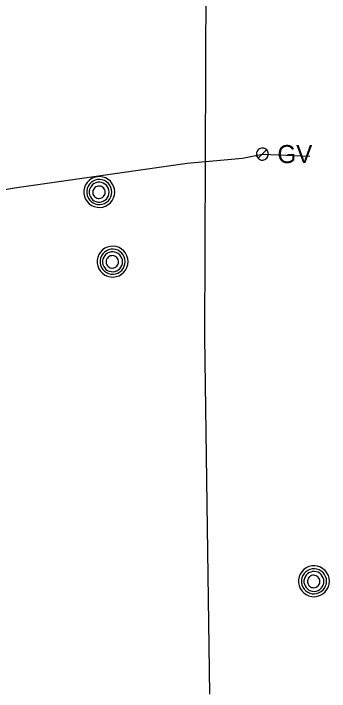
# Model space of a CAD drawing. Extents: x 600849 to 606371, y 330010 to 403088.
# Drawn here: x 602113.5 to 602181, y 368533.5 to 368678.2 of the extents above; entities that cross this region are included whole.
import ezdxf

# ---------------------------------------------------------------- set-up
doc = ezdxf.new("R2010")
doc.units = 0
for name, color, linetype in [('E_UTL_G', 7, 'Continuous'), ('E_UTL_G_UG', 7, 'Continuous'), ('E_UTL_MH', 7, 'Continuous'), ('E_UTL_W_UG', 7, 'Continuous')]:
    doc.layers.add(name, color=color, linetype=linetype)

msp = doc.modelspace()

# ---------------------------------------------------------------- linework, layer by layer
at = {"layer": 'E_UTL_G'}
for points in [[(602167.94, 368648.17), (602167.92, 368648.42), (602167.85, 368648.65), (602167.74, 368648.87), (602167.59, 368649.06), (602167.41, 368649.22), (602167.19, 368649.34), (602166.96, 368649.42), (602166.72, 368649.46), (602166.48, 368649.44), (602166.24, 368649.39), (602166.02, 368649.29), (602165.82, 368649.14), (602165.65, 368648.97), (602165.52, 368648.76), (602165.43, 368648.54), (602165.38, 368648.3), (602165.38, 368648.05), (602165.43, 368647.81), (602165.52, 368647.59), (602165.65, 368647.38), (602165.82, 368647.2), (602166.02, 368647.06), (602166.24, 368646.96), (602166.48, 368646.9), (602166.72, 368646.89), (602166.96, 368646.93), (602167.19, 368647.01), (602167.41, 368647.13), (602167.59, 368647.29), (602167.74, 368647.48), (602167.85, 368647.7), (602167.92, 368647.93), (602167.94, 368648.17)], [(602165.75, 368647.27), (602167.57, 368649.08)]]:
    msp.add_lwpolyline(points, dxfattribs=at)
at = {"layer": 'E_UTL_G_UG'}
msp.add_lwpolyline([(602041.8, 368635.67), (602053.93, 368636.01), (602074.33, 368636.93), (602101.06, 368638.73), (602113.77, 368640.96), (602150.58, 368646.23), (602162.42, 368647.27), (602166.66, 368648.17), (602176.81, 368647.72)], dxfattribs=at)
at = {"layer": 'E_UTL_MH'}
for points in [[(602135.13, 368640.07), (602135.07, 368640.69), (602134.89, 368641.29), (602134.6, 368641.85), (602134.21, 368642.35), (602133.74, 368642.76), (602133.2, 368643.07), (602132.6, 368643.27), (602131.98, 368643.36), (602131.36, 368643.33), (602130.75, 368643.19), (602130.18, 368642.93), (602129.67, 368642.56), (602129.23, 368642.11), (602128.89, 368641.58), (602128.66, 368641), (602128.54, 368640.38), (602128.54, 368639.75), (602128.66, 368639.14), (602128.89, 368638.56), (602129.23, 368638.03), (602129.67, 368637.57), (602130.18, 368637.21), (602130.75, 368636.95), (602131.36, 368636.8), (602131.98, 368636.77), (602132.6, 368636.86), (602133.2, 368637.07), (602133.74, 368637.38), (602134.21, 368637.79), (602134.6, 368638.28), (602134.89, 368638.84), (602135.07, 368639.44), (602135.13, 368640.07)], [(602134.51, 368640.06), (602134.46, 368640.57), (602134.32, 368641.06), (602134.09, 368641.51), (602133.77, 368641.91), (602133.39, 368642.24), (602132.95, 368642.5), (602132.47, 368642.66), (602131.96, 368642.74), (602131.45, 368642.71), (602130.96, 368642.59), (602130.5, 368642.38), (602130.08, 368642.09), (602129.73, 368641.72), (602129.46, 368641.29), (602129.27, 368640.82), (602129.17, 368640.32), (602129.17, 368639.81), (602129.27, 368639.31), (602129.46, 368638.84), (602129.73, 368638.41), (602130.08, 368638.04), (602130.5, 368637.75), (602130.96, 368637.53), (602131.45, 368637.41), (602131.96, 368637.39), (602132.47, 368637.46), (602132.95, 368637.63), (602133.39, 368637.88), (602133.77, 368638.22), (602134.09, 368638.62), (602134.32, 368639.07), (602134.46, 368639.56), (602134.51, 368640.06)], [(602133.95, 368640.03), (602133.91, 368640.44), (602133.8, 368640.83), (602133.61, 368641.19), (602133.36, 368641.5), (602133.05, 368641.77), (602132.7, 368641.97), (602132.32, 368642.1), (602131.92, 368642.16), (602131.52, 368642.14), (602131.12, 368642.05), (602130.75, 368641.88), (602130.42, 368641.64), (602130.15, 368641.35), (602129.93, 368641.01), (602129.78, 368640.63), (602129.7, 368640.24), (602129.7, 368639.83), (602129.78, 368639.44), (602129.93, 368639.06), (602130.15, 368638.72), (602130.42, 368638.43), (602130.75, 368638.19), (602131.12, 368638.02), (602131.52, 368637.93), (602131.92, 368637.91), (602132.32, 368637.97), (602132.7, 368638.1), (602133.05, 368638.3), (602133.36, 368638.57), (602133.61, 368638.88), (602133.8, 368639.24), (602133.91, 368639.63), (602133.95, 368640.03)], [(602133.09, 368640.02), (602133.07, 368640.27), (602133, 368640.51), (602132.88, 368640.74), (602132.72, 368640.94), (602132.53, 368641.1), (602132.31, 368641.23), (602132.07, 368641.31), (602131.82, 368641.35), (602131.57, 368641.34), (602131.32, 368641.28), (602131.09, 368641.17), (602130.89, 368641.03), (602130.71, 368640.84), (602130.58, 368640.63), (602130.48, 368640.39), (602130.43, 368640.15), (602130.43, 368639.89), (602130.48, 368639.64), (602130.58, 368639.41), (602130.71, 368639.2), (602130.89, 368639.01), (602131.09, 368638.87), (602131.32, 368638.76), (602131.57, 368638.7), (602131.82, 368638.69), (602132.07, 368638.73), (602132.31, 368638.81), (602132.53, 368638.93), (602132.72, 368639.1), (602132.88, 368639.3), (602133, 368639.52), (602133.07, 368639.77), (602133.09, 368640.02)], [(602137.98, 368625.21), (602137.92, 368625.83), (602137.74, 368626.43), (602137.45, 368626.99), (602137.06, 368627.48), (602136.59, 368627.89), (602136.05, 368628.21), (602135.45, 368628.41), (602134.83, 368628.5), (602134.21, 368628.47), (602133.6, 368628.32), (602133.03, 368628.06), (602132.52, 368627.7), (602132.08, 368627.25), (602131.74, 368626.72), (602131.51, 368626.14), (602131.39, 368625.52), (602131.39, 368624.89), (602131.51, 368624.28), (602131.74, 368623.69), (602132.08, 368623.17), (602132.52, 368622.71), (602133.03, 368622.35), (602133.6, 368622.09), (602134.21, 368621.94), (602134.83, 368621.91), (602135.45, 368622), (602136.05, 368622.2), (602136.59, 368622.52), (602137.06, 368622.93), (602137.45, 368623.42), (602137.74, 368623.98), (602137.92, 368624.58), (602137.98, 368625.21)], [(602137.36, 368625.2), (602137.31, 368625.71), (602137.17, 368626.2), (602136.94, 368626.65), (602136.62, 368627.05), (602136.24, 368627.38), (602135.8, 368627.64), (602135.32, 368627.8), (602134.81, 368627.88), (602134.3, 368627.85), (602133.81, 368627.73), (602133.35, 368627.52), (602132.93, 368627.22), (602132.58, 368626.86), (602132.31, 368626.43), (602132.12, 368625.96), (602132.02, 368625.46), (602132.02, 368624.95), (602132.12, 368624.45), (602132.31, 368623.97), (602132.58, 368623.55), (602132.93, 368623.18), (602133.35, 368622.88), (602133.81, 368622.67), (602134.3, 368622.55), (602134.81, 368622.53), (602135.32, 368622.6), (602135.8, 368622.77), (602136.24, 368623.02), (602136.62, 368623.35), (602136.94, 368623.75), (602137.17, 368624.21), (602137.31, 368624.69), (602137.36, 368625.2)], [(602136.8, 368625.17), (602136.76, 368625.58), (602136.65, 368625.96), (602136.46, 368626.32), (602136.21, 368626.64), (602135.9, 368626.91), (602135.55, 368627.11), (602135.17, 368627.24), (602134.77, 368627.3), (602134.37, 368627.28), (602133.97, 368627.18), (602133.6, 368627.02), (602133.27, 368626.78), (602133, 368626.49), (602132.78, 368626.15), (602132.63, 368625.77), (602132.55, 368625.38), (602132.55, 368624.97), (602132.63, 368624.57), (602132.78, 368624.2), (602133, 368623.86), (602133.27, 368623.56), (602133.6, 368623.33), (602133.97, 368623.16), (602134.37, 368623.07), (602134.77, 368623.05), (602135.17, 368623.1), (602135.55, 368623.24), (602135.9, 368623.44), (602136.21, 368623.7), (602136.46, 368624.02), (602136.65, 368624.38), (602136.76, 368624.77), (602136.8, 368625.17)], [(602135.94, 368625.16), (602135.92, 368625.41), (602135.85, 368625.65), (602135.73, 368625.88), (602135.57, 368626.08), (602135.38, 368626.24), (602135.16, 368626.37), (602134.92, 368626.45), (602134.67, 368626.49), (602134.42, 368626.48), (602134.17, 368626.42), (602133.94, 368626.31), (602133.74, 368626.16), (602133.56, 368625.98), (602133.43, 368625.77), (602133.33, 368625.53), (602133.28, 368625.28), (602133.28, 368625.03), (602133.33, 368624.78), (602133.43, 368624.55), (602133.56, 368624.33), (602133.74, 368624.15), (602133.94, 368624), (602134.17, 368623.9), (602134.42, 368623.84), (602134.67, 368623.83), (602134.92, 368623.86), (602135.16, 368623.95), (602135.38, 368624.07), (602135.57, 368624.24), (602135.73, 368624.44), (602135.85, 368624.66), (602135.92, 368624.91), (602135.94, 368625.16)], [(602180.97, 368556.98), (602180.91, 368557.6), (602180.74, 368558.2), (602180.45, 368558.76), (602180.06, 368559.25), (602179.59, 368559.66), (602179.04, 368559.98), (602178.45, 368560.18), (602177.83, 368560.27), (602177.2, 368560.24), (602176.59, 368560.09), (602176.02, 368559.83), (602175.51, 368559.47), (602175.08, 368559.01), (602174.74, 368558.49), (602174.51, 368557.9), (602174.39, 368557.29), (602174.39, 368556.66), (602174.51, 368556.05), (602174.74, 368555.46), (602175.08, 368554.94), (602175.51, 368554.48), (602176.02, 368554.12), (602176.59, 368553.86), (602177.2, 368553.71), (602177.83, 368553.68), (602178.45, 368553.77), (602179.04, 368553.97), (602179.59, 368554.29), (602180.06, 368554.7), (602180.45, 368555.19), (602180.74, 368555.75), (602180.91, 368556.35), (602180.97, 368556.98)], [(602180.36, 368556.97), (602180.31, 368557.48), (602180.16, 368557.97), (602179.93, 368558.42), (602179.62, 368558.82), (602179.23, 368559.15), (602178.79, 368559.41), (602178.31, 368559.57), (602177.81, 368559.64), (602177.3, 368559.62), (602176.8, 368559.5), (602176.34, 368559.29), (602175.93, 368558.99), (602175.58, 368558.63), (602175.3, 368558.2), (602175.11, 368557.72), (602175.01, 368557.23), (602175.01, 368556.72), (602175.11, 368556.22), (602175.3, 368555.74), (602175.58, 368555.32), (602175.93, 368554.95), (602176.34, 368554.65), (602176.8, 368554.44), (602177.3, 368554.32), (602177.81, 368554.3), (602178.31, 368554.37), (602178.79, 368554.54), (602179.23, 368554.79), (602179.62, 368555.12), (602179.93, 368555.52), (602180.16, 368555.98), (602180.31, 368556.46), (602180.36, 368556.97)], [(602179.79, 368556.94), (602179.75, 368557.34), (602179.64, 368557.73), (602179.45, 368558.09), (602179.2, 368558.41), (602178.9, 368558.68), (602178.55, 368558.88), (602178.17, 368559.01), (602177.77, 368559.07), (602177.36, 368559.05), (602176.97, 368558.95), (602176.6, 368558.79), (602176.27, 368558.55), (602175.99, 368558.26), (602175.77, 368557.92), (602175.62, 368557.54), (602175.54, 368557.14), (602175.54, 368556.74), (602175.62, 368556.34), (602175.77, 368555.97), (602175.99, 368555.63), (602176.27, 368555.33), (602176.6, 368555.1), (602176.97, 368554.93), (602177.36, 368554.83), (602177.77, 368554.82), (602178.17, 368554.87), (602178.55, 368555.01), (602178.9, 368555.21), (602179.2, 368555.47), (602179.45, 368555.79), (602179.64, 368556.15), (602179.75, 368556.54), (602179.79, 368556.94)], [(602178.94, 368556.93), (602178.91, 368557.18), (602178.84, 368557.42), (602178.73, 368557.65), (602178.57, 368557.85), (602178.38, 368558.01), (602178.16, 368558.14), (602177.92, 368558.22), (602177.67, 368558.26), (602177.42, 368558.25), (602177.17, 368558.19), (602176.94, 368558.08), (602176.73, 368557.93), (602176.56, 368557.75), (602176.42, 368557.54), (602176.33, 368557.3), (602176.28, 368557.05), (602176.28, 368556.8), (602176.33, 368556.55), (602176.42, 368556.32), (602176.56, 368556.1), (602176.73, 368555.92), (602176.94, 368555.77), (602177.17, 368555.67), (602177.42, 368555.61), (602177.67, 368555.6), (602177.92, 368555.63), (602178.16, 368555.72), (602178.38, 368555.84), (602178.57, 368556.01), (602178.73, 368556.21), (602178.84, 368556.43), (602178.91, 368556.67), (602178.94, 368556.93)]]:
    msp.add_lwpolyline(points, dxfattribs=at)
at = {"layer": 'E_UTL_W_UG'}
msp.add_lwpolyline([(602155.41, 368532.9), (602154.38, 368609.08), (602154.74, 368704.54), (602156.55, 368761.07), (602147.24, 368774.1), (602120.84, 368800.75), (602119.9, 368876.94), (602120.47, 368957.7), (602119.8, 369029.35), (602121.18, 369073.87), (602121.88, 369113.46), (602158, 369151.56), (602158.82, 369194.22), (602160.29, 369339.25), (602159.56, 369400.96), (602164.03, 369541.04), (602166.71, 369627.34), (602166.76, 369640.85), (602166.1, 369676.63), (602162.73, 369726.05)], dxfattribs=at)

# ---------------------------------------------------------------- texts
at = {"layer": 'E_UTL_G'}
msp.add_text('GV', height=3.85, dxfattribs=at).set_placement((602169.87, 368646.25))

doc.saveas('drawing.dxf')
